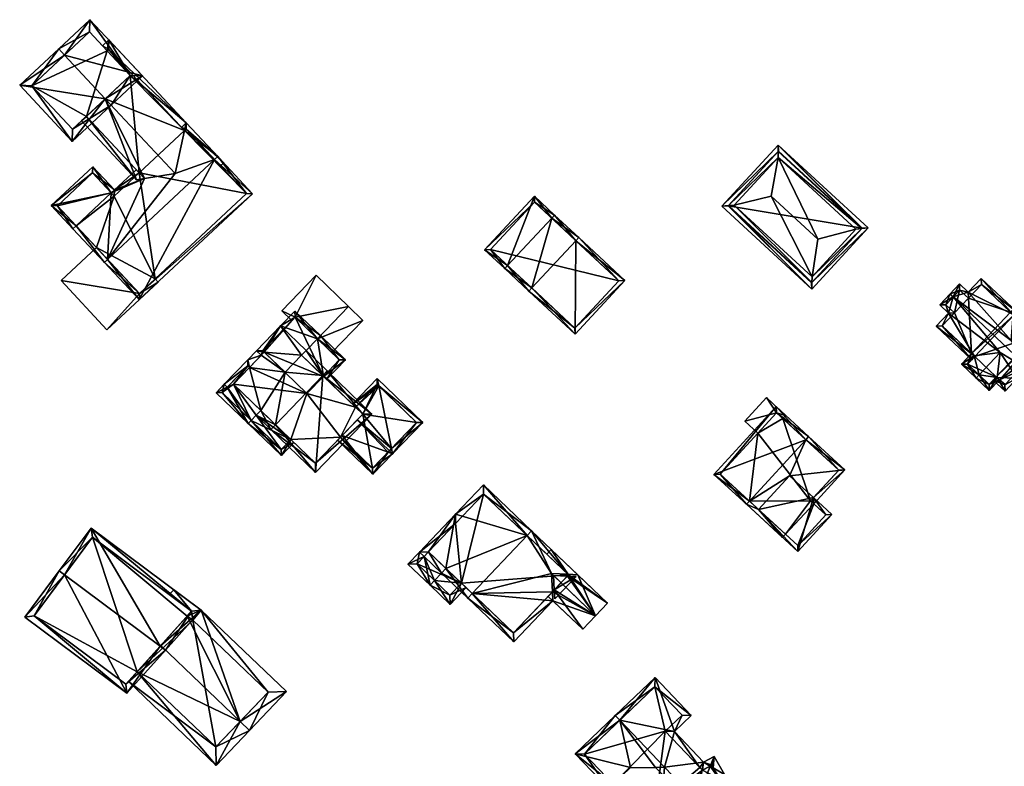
# Model space of a CAD drawing. Header units: inches. Extents: x 2685601 to 2690022, y 1235992 to 1239010.
# Tile 277 of 390: x 2689033 to 2689146, y 1237500 to 1237586. Entities that reach past the tile are written whole.
import ezdxf

# ---------------------------------------------------------------- set-up
doc = ezdxf.new("R2010")
doc.units = ezdxf.units.IN
doc.header["$MEASUREMENT"] = 0
doc.layers.add('Gebaeude Einzelhaus', color=10, linetype='Continuous')
doc.layers.add('Offenes Gebaeude', color=10, linetype='Continuous')

msp = doc.modelspace()

# ---------------------------------------------------------------- meshes
at = {"layer": 'Gebaeude Einzelhaus'}
mesh = msp.add_polyface(dxfattribs=at)
corners = [(2689038.209, 1237581.432, 464.507), (2689041.128, 1237585.524, 461.094), (2689037.526, 1237582.164, 464.507), (2689047.169, 1237579.051, 461.094), (2689042.885, 1237576.421, 464.507), (2689043.568, 1237575.69, 464.507), (2689033.039, 1237577.975, 460.525), (2689039.08, 1237571.501, 460.525), (2689045.755, 1237579.1, 461.787), (2689041.079, 1237584.11, 461.787), (2689034.453, 1237577.926, 461.174), (2689039.129, 1237572.915, 461.174), (2689043.088, 1237581.958, 461.058), (2689041.079, 1237584.11, 451.33), (2689045.755, 1237579.1, 461.058), (2689043.088, 1237581.958, 451.33), (2689034.453, 1237577.926, 451.33), (2689039.129, 1237572.915, 451.33), (2689040.71, 1237574.391, 461.666), (2689042.885, 1237576.421, 463.37), (2689040.71, 1237574.391, 451.33), (2689045.755, 1237579.1, 451.33)]
mesh.append_faces([[corners[k] for k in face] for face in [(11, 4, 5), (5, 4, 8), (10, 11, 7), (7, 11, 5), (6, 10, 7), (0, 10, 2), (9, 0, 2), (2, 10, 6), (8, 9, 1), (1, 9, 2), (5, 8, 3), (3, 8, 1), (4, 7, 5), (2, 6, 0), (0, 6, 4), (4, 6, 7), (3, 4, 5), (3, 0, 4), (3, 1, 0), (0, 1, 2)]], dxfattribs={"color": 13})
mesh.append_faces([[corners[k] for k in face] for face in [(15, 16, 13), (15, 20, 16), (16, 20, 17), (15, 21, 20), (8, 19, 14), (18, 11, 20), (20, 11, 17), (8, 4, 19), (19, 4, 18), (18, 4, 11), (11, 10, 17), (17, 10, 16), (10, 13, 16), (0, 9, 10), (10, 9, 13), (13, 12, 15), (12, 8, 14), (13, 9, 12), (12, 9, 8)]], dxfattribs={"color": 41})
mesh = msp.add_polyface(dxfattribs=at)
corners = [(2689040.71, 1237574.391, 461.666), (2689040.162, 1237573.879, 461.237), (2689046.497, 1237567.091, 461.237), (2689042.885, 1237576.421, 463.37), (2689047.386, 1237567.237, 461.666), (2689050.918, 1237567.815, 463.369), (2689052.185, 1237572.944, 460.763), (2689056.514, 1237569.039, 460.468), (2689052.21, 1237573.65, 460.468), (2689056.148, 1237568.698, 460.763), (2689045.755, 1237579.1, 461.058), (2689043.308, 1237583.189, 460.468), (2689052.02, 1237572.79, 460.896), (2689043.088, 1237581.958, 461.058), (2689042.576, 1237582.506, 461.058), (2689052.013, 1237572.761, 460.91), (2689043.271, 1237582.129, 460.91), (2689052.002, 1237572.773, 460.896), (2689043.271, 1237582.129, 451.33), (2689052.002, 1237572.773, 451.33), (2689043.088, 1237581.958, 451.33), (2689046.774, 1237567.893, 460.896), (2689040.71, 1237574.391, 451.33), (2689046.774, 1237567.893, 451.33), (2689045.755, 1237579.1, 451.33)]
mesh.append_faces([[corners[k] for k in face] for face in [(2, 0, 4), (2, 1, 0), (8, 16, 11), (11, 16, 14), (14, 16, 13), (8, 12, 16), (16, 12, 15), (9, 6, 7), (7, 6, 8), (8, 6, 12), (15, 3, 5), (12, 10, 15), (15, 10, 3), (10, 11, 13), (13, 11, 14), (6, 8, 12), (12, 8, 10), (10, 8, 11), (9, 7, 6), (6, 7, 8), (3, 4, 5), (0, 2, 3), (3, 2, 4), (0, 1, 2)]], dxfattribs={"color": 13})
mesh.append_faces([[corners[k] for k in face] for face in [(18, 24, 20), (24, 23, 22), (18, 19, 24), (24, 19, 23), (0, 21, 4), (0, 22, 21), (21, 22, 23), (13, 16, 20), (20, 16, 18), (18, 17, 19), (18, 16, 17), (17, 16, 15)]], dxfattribs={"color": 41})
mesh = msp.add_polyface(dxfattribs=at)
corners = [(2689055.466, 1237569.429, 465.018), (2689059.828, 1237565.488, 460.752), (2689055.831, 1237569.77, 465.018), (2689046.789, 1237553.319, 460.752), (2689043.157, 1237557.943, 465.018), (2689042.791, 1237557.601, 465.018), (2689052.002, 1237572.773, 460.896), (2689052.21, 1237573.65, 460.468), (2689051.662, 1237573.138, 460.468), (2689052.013, 1237572.761, 460.91), (2689050.918, 1237567.815, 463.369), (2689047.386, 1237567.237, 461.666), (2689043.943, 1237565.934, 460.468), (2689046.774, 1237567.893, 460.896), (2689043.577, 1237565.593, 460.468), (2689046.433, 1237568.258, 460.468), (2689039.537, 1237561.822, 460.468), (2689039.171, 1237561.481, 460.468), (2689046.813, 1237554.025, 461.116), (2689059.121, 1237565.513, 461.117), (2689052.185, 1237572.944, 460.896), (2689052.02, 1237572.79, 460.896), (2689043.918, 1237565.228, 460.896), (2689041.449, 1237568.606, 458.192), (2689036.678, 1237564.153, 458.192), (2689037.384, 1237564.129, 458.503), (2689041.424, 1237567.9, 458.503), (2689041.865, 1237559.327, 455.805), (2689039.537, 1237561.822, 451.33), (2689041.865, 1237559.327, 451.33), (2689046.813, 1237554.025, 455.805), (2689048.619, 1237555.711, 455.805), (2689059.121, 1237565.513, 451.33), (2689048.619, 1237555.711, 451.33), (2689052.185, 1237572.944, 451.33), (2689052.185, 1237572.944, 460.763), (2689052.002, 1237572.773, 451.33), (2689043.918, 1237565.228, 451.33), (2689046.774, 1237567.893, 451.33), (2689043.577, 1237565.593, 451.33), (2689046.813, 1237554.025, 451.33), (2689041.424, 1237567.9, 451.33), (2689037.384, 1237564.129, 451.33)]
mesh.append_faces([[corners[k] for k in face] for face in [(26, 25, 24), (23, 26, 24), (12, 26, 23), (14, 26, 12), (24, 25, 17), (17, 25, 16), (14, 24, 16), (16, 24, 17), (14, 23, 24), (14, 12, 23), (16, 5, 17), (16, 4, 5), (22, 12, 13), (13, 12, 15), (22, 14, 12), (8, 21, 6), (2, 20, 7), (7, 20, 8), (8, 20, 21), (2, 0, 20), (1, 19, 2), (2, 19, 0), (3, 18, 1), (1, 18, 19), (3, 5, 18), (18, 5, 4), (4, 16, 5), (5, 16, 17), (4, 14, 16), (12, 13, 15), (4, 11, 14), (14, 11, 12), (12, 11, 13), (0, 10, 4), (4, 10, 11), (2, 9, 0), (0, 9, 10), (2, 7, 9), (9, 7, 6), (6, 7, 8), (3, 4, 5), (3, 0, 4), (3, 1, 0), (0, 1, 2)]], dxfattribs={"color": 13})
mesh.append_faces([[corners[k] for k in face] for face in [(39, 28, 42), (39, 42, 41), (16, 25, 28), (28, 25, 42), (25, 26, 42), (42, 26, 41), (26, 39, 41), (26, 14, 39), (29, 33, 40), (32, 36, 34), (33, 38, 32), (32, 38, 36), (28, 37, 29), (29, 37, 33), (33, 37, 38), (28, 39, 37), (14, 37, 39), (14, 22, 37), (37, 13, 38), (37, 22, 13), (35, 21, 20), (35, 6, 21), (35, 36, 6), (35, 34, 36), (32, 35, 19), (19, 35, 0), (0, 35, 20), (32, 34, 35), (32, 31, 33), (31, 18, 30), (32, 19, 31), (31, 19, 18), (18, 27, 30), (27, 28, 29), (27, 16, 28), (18, 4, 27), (27, 4, 16)]], dxfattribs={"color": 41})
mesh = msp.add_polyface(dxfattribs=at)
corners = [(2689114.589, 1237564.137, 472.524), (2689124.186, 1237554.54, 472.076), (2689124.196, 1237555.287, 472.524), (2689113.844, 1237564.066, 472.077), (2689115.26, 1237564.201, 472.928), (2689124.205, 1237555.961, 472.928), (2689120.308, 1237570.348, 472.524), (2689120.318, 1237571.095, 472.077), (2689120.299, 1237569.673, 472.928), (2689130.66, 1237561.568, 472.077), (2689129.915, 1237561.497, 472.524), (2689129.244, 1237561.433, 472.928), (2689124.869, 1237560.283, 475.916), (2689119.511, 1237565.216, 475.916), (2689114.55, 1237564.095, 472.478), (2689124.158, 1237555.246, 472.479), (2689129.954, 1237561.539, 472.478), (2689120.346, 1237570.389, 472.479), (2689120.346, 1237570.389, 464.019), (2689129.954, 1237561.539, 464.019), (2689114.55, 1237564.095, 464.019), (2689124.158, 1237555.246, 464.019)]
mesh.append_faces([[corners[k] for k in face] for face in [(17, 6, 7), (16, 17, 7), (2, 10, 9), (9, 10, 16), (9, 16, 7), (15, 2, 1), (14, 15, 1), (1, 2, 9), (0, 14, 3), (6, 0, 3), (7, 6, 3), (3, 14, 1), (12, 13, 5), (5, 13, 4), (13, 8, 4), (11, 12, 5), (11, 8, 12), (12, 8, 13), (10, 8, 11), (10, 6, 8), (9, 7, 10), (10, 7, 6), (2, 10, 5), (5, 10, 11), (1, 9, 2), (2, 9, 10), (6, 0, 8), (8, 0, 4), (7, 3, 6), (6, 3, 0), (0, 2, 4), (4, 2, 5), (3, 1, 0), (0, 1, 2)]], dxfattribs={"color": 13})
mesh.append_faces([[corners[k] for k in face] for face in [(19, 21, 20), (19, 20, 18), (10, 21, 19), (2, 21, 10), (15, 21, 2), (10, 19, 16), (20, 21, 14), (14, 21, 15), (18, 20, 0), (0, 20, 14), (6, 18, 0), (17, 18, 6), (19, 18, 16), (16, 18, 17)]], dxfattribs={"color": 41})
mesh = msp.add_polyface(dxfattribs=at)
corners = [(2689097.023, 1237560.103, 473.142), (2689102.683, 1237555.516, 467.312), (2689097.364, 1237560.469, 473.142), (2689096.938, 1237549.346, 467.312), (2689091.959, 1237554.665, 473.142), (2689091.619, 1237554.299, 473.142), (2689088.843, 1237556.884, 469.161), (2689094.247, 1237562.688, 469.161), (2689089.183, 1237557.249, 469.161), (2689094.588, 1237563.054, 469.161), (2689092.256, 1237565.224, 467.312), (2689086.511, 1237559.054, 467.312), (2689096.913, 1237550.053, 467.713), (2689101.976, 1237555.491, 467.713), (2689092.281, 1237564.518, 467.602), (2689087.218, 1237559.079, 467.602), (2689101.976, 1237555.491, 459.363), (2689092.281, 1237564.518, 459.363), (2689087.218, 1237559.079, 459.363), (2689096.913, 1237550.053, 459.363)]
mesh.append_faces([[corners[k] for k in face] for face in [(15, 8, 6), (14, 15, 11), (11, 15, 6), (10, 14, 11), (7, 14, 9), (9, 14, 10), (0, 7, 2), (13, 0, 2), (2, 7, 9), (1, 12, 13), (1, 13, 2), (3, 12, 1), (4, 12, 5), (8, 4, 5), (6, 8, 5), (5, 12, 3), (8, 11, 6), (9, 10, 7), (7, 10, 8), (8, 10, 11), (7, 0, 9), (9, 0, 2), (6, 4, 8), (8, 4, 7), (7, 4, 0), (6, 5, 4), (3, 4, 5), (3, 0, 4), (3, 1, 0), (0, 1, 2)]], dxfattribs={"color": 13})
mesh.append_faces([[corners[k] for k in face] for face in [(16, 19, 18), (16, 18, 17), (12, 19, 16), (12, 16, 13), (4, 19, 12), (18, 19, 8), (8, 19, 4), (15, 18, 8), (17, 18, 14), (14, 18, 15), (16, 17, 7), (7, 17, 14), (0, 16, 7), (13, 16, 0)]], dxfattribs={"color": 41})
mesh = msp.add_polyface(dxfattribs=at)
corners = [(2689046.813, 1237554.025, 455.805), (2689037.795, 1237555.528, 455.805), (2689043.084, 1237549.861, 455.805), (2689041.865, 1237559.327, 455.805), (2689048.96, 1237555.345, 455.805), (2689048.619, 1237555.711, 455.805), (2689048.619, 1237555.711, 451.33), (2689048.96, 1237555.345, 451.33), (2689037.795, 1237555.528, 451.33), (2689041.865, 1237559.327, 451.33), (2689043.084, 1237549.861, 451.33), (2689046.813, 1237554.025, 451.33)]
mesh.append_faces([[corners[k] for k in face] for face in [(0, 4, 5), (0, 2, 4), (3, 1, 0), (0, 1, 2)]], dxfattribs={"color": 13})
mesh.append_faces([[corners[k] for k in face] for face in [(9, 11, 8), (8, 11, 10), (10, 11, 7), (7, 11, 6), (4, 2, 7), (7, 2, 10), (2, 1, 10), (10, 1, 8), (8, 3, 9), (8, 1, 3), (7, 6, 4), (4, 6, 5)]], dxfattribs={"color": 41})
mesh = msp.add_polyface(dxfattribs=at)
corners = [(2689149.993, 1237549.12, 474.674), (2689150.263, 1237548.865, 474.423), (2689151.35, 1237550.018, 474.423), (2689149.477, 1237551.097, 475.846), (2689149.819, 1237551.46, 475.846), (2689147.134, 1237548.611, 475.846), (2689145.496, 1237544.347, 474.673), (2689144.604, 1237542.861, 474.423), (2689145.765, 1237544.093, 474.423), (2689143.417, 1237544.668, 475.846), (2689143.074, 1237544.304, 475.846), (2689145.839, 1237547.237, 475.846), (2689147.349, 1237551.612, 474.674), (2689148.139, 1237553.044, 474.423), (2689147.053, 1237551.892, 474.423), (2689142.852, 1237546.841, 474.674), (2689142.555, 1237547.121, 474.423), (2689141.394, 1237545.889, 474.423), (2689144.583, 1237543.568, 474.761), (2689145.401, 1237544.436, 474.761), (2689142.1, 1237545.91, 474.731), (2689142.919, 1237546.778, 474.731), (2689150.644, 1237549.996, 474.76), (2689149.9, 1237549.208, 474.761), (2689148.16, 1237552.338, 474.731), (2689147.416, 1237551.549, 474.731), (2689150.095, 1237546.708, 475.521), (2689151.594, 1237548.298, 474.423), (2689150.243, 1237549.571, 474.423), (2689149.9, 1237549.208, 474.674), (2689142.17, 1237554.179, 475.521), (2689140.44, 1237553.625, 476.32), (2689149.649, 1237544.944, 476.32), (2689147.759, 1237551.913, 474.423), (2689147.416, 1237551.549, 474.674), (2689143.669, 1237555.769, 474.423), (2689141.168, 1237555.124, 475.521), (2689140.076, 1237553.968, 476.32), (2689151.103, 1237545.758, 475.521), (2689150.013, 1237544.601, 476.32), (2689145.059, 1237544.073, 474.423), (2689146.41, 1237542.799, 474.423), (2689145.401, 1237544.436, 474.673), (2689147.818, 1237544.293, 475.452), (2689148.825, 1237543.341, 475.452), (2689138.89, 1237552.708, 475.452), (2689139.891, 1237551.763, 475.452), (2689138.485, 1237550.27, 474.423), (2689142.575, 1237546.414, 474.423), (2689142.919, 1237546.778, 474.674), (2689146.389, 1237543.506, 474.674), (2689147.796, 1237545, 475.703), (2689148.805, 1237544.049, 475.703), (2689150.396, 1237545.736, 475.773), (2689149.389, 1237546.686, 475.772), (2689150.888, 1237548.276, 474.674), (2689143.69, 1237555.063, 474.674), (2689142.191, 1237553.473, 475.772), (2689141.189, 1237554.418, 475.772), (2689139.191, 1237550.291, 474.674), (2689139.596, 1237552.729, 475.703), (2689140.598, 1237551.784, 475.703), (2689142.919, 1237546.778, 465.686), (2689142.555, 1237547.121, 465.686), (2689142.1, 1237545.91, 465.686), (2689144.583, 1237543.568, 465.686), (2689145.401, 1237544.436, 465.686), (2689145.765, 1237544.093, 465.686), (2689150.124, 1237548.997, 472.243), (2689150.263, 1237548.865, 472.243), (2689149.9, 1237549.208, 465.686), (2689150.124, 1237548.997, 465.686), (2689150.644, 1237549.996, 465.686), (2689148.16, 1237552.338, 465.686), (2689147.416, 1237551.549, 465.686), (2689147.053, 1237551.892, 465.686), (2689150.263, 1237548.865, 465.686), (2689146.389, 1237543.506, 465.686), (2689146.435, 1237543.555, 472.243), (2689147.796, 1237545, 472.243), (2689146.435, 1237543.555, 465.686), (2689148.805, 1237544.049, 472.243), (2689150.396, 1237545.736, 472.243), (2689149.389, 1237546.686, 472.243), (2689150.888, 1237548.276, 472.243), (2689143.69, 1237555.063, 465.686), (2689142.191, 1237553.473, 465.686), (2689141.189, 1237554.418, 465.686), (2689139.596, 1237552.729, 465.686), (2689140.598, 1237551.784, 465.686), (2689139.191, 1237550.291, 465.686), (2689149.389, 1237546.686, 465.686), (2689147.796, 1237545, 465.686), (2689150.888, 1237548.276, 465.686), (2689148.805, 1237544.049, 465.686), (2689150.396, 1237545.736, 465.686)]
mesh.append_faces([[corners[k] for k in face] for face in [(60, 37, 31), (60, 45, 37), (59, 46, 61), (61, 46, 60), (60, 46, 45), (59, 47, 46), (49, 48, 15), (15, 48, 59), (59, 48, 47), (30, 58, 36), (36, 58, 37), (37, 58, 31), (30, 57, 58), (35, 56, 30), (30, 56, 57), (35, 33, 56), (56, 33, 12), (12, 33, 34), (28, 0, 29), (26, 55, 27), (27, 55, 28), (28, 55, 0), (26, 54, 55), (39, 53, 38), (38, 53, 26), (26, 53, 54), (39, 32, 53), (43, 52, 44), (44, 52, 39), (39, 52, 32), (43, 51, 52), (41, 50, 43), (43, 50, 51), (41, 40, 50), (50, 40, 6), (6, 40, 42), (15, 48, 49), (15, 47, 48), (11, 46, 15), (15, 46, 47), (11, 31, 46), (46, 31, 45), (45, 31, 37), (11, 32, 31), (32, 44, 39), (6, 43, 11), (11, 43, 32), (32, 43, 44), (6, 41, 43), (42, 40, 6), (6, 40, 41), (26, 32, 38), (38, 32, 39), (31, 36, 37), (31, 30, 36), (30, 12, 35), (35, 12, 33), (33, 12, 34), (26, 5, 32), (32, 5, 31), (31, 5, 30), (30, 5, 12), (29, 0, 28), (28, 0, 27), (27, 0, 26), (26, 0, 5), (4, 24, 13), (13, 24, 14), (14, 24, 12), (12, 24, 25), (4, 3, 24), (2, 22, 4), (4, 22, 3), (22, 0, 23), (2, 1, 22), (22, 1, 0), (17, 20, 10), (10, 20, 9), (20, 15, 21), (17, 16, 20), (20, 16, 15), (10, 18, 7), (7, 18, 8), (8, 18, 6), (6, 18, 19), (10, 9, 18), (15, 9, 11), (15, 17, 9), (9, 17, 10), (15, 16, 17), (3, 12, 5), (4, 13, 3), (3, 13, 12), (12, 13, 14), (9, 6, 11), (10, 7, 9), (9, 7, 6), (6, 7, 8), (0, 3, 5), (0, 2, 3), (3, 2, 4), (0, 1, 2)]], dxfattribs={"color": 13})
mesh.append_faces([[corners[k] for k in face] for face in [(92, 91, 94), (94, 91, 95), (91, 76, 93), (77, 67, 80), (80, 67, 92), (92, 67, 91), (91, 67, 76), (86, 89, 87), (87, 89, 88), (86, 63, 89), (89, 63, 90), (86, 75, 63), (86, 85, 75), (59, 16, 15), (59, 90, 16), (16, 90, 63), (59, 89, 90), (59, 61, 89), (61, 60, 89), (89, 60, 88), (60, 87, 88), (31, 58, 60), (60, 58, 87), (58, 57, 87), (87, 57, 86), (57, 56, 86), (86, 56, 85), (12, 14, 56), (56, 14, 85), (85, 14, 75), (55, 1, 0), (55, 84, 1), (1, 84, 69), (83, 55, 54), (83, 84, 55), (82, 54, 53), (82, 83, 54), (53, 52, 82), (82, 52, 81), (53, 32, 52), (79, 81, 51), (51, 81, 52), (78, 77, 80), (51, 50, 79), (79, 50, 78), (78, 50, 77), (6, 8, 50), (50, 8, 77), (77, 8, 67), (74, 63, 75), (74, 62, 63), (62, 66, 64), (64, 66, 65), (66, 71, 67), (67, 71, 76), (72, 70, 73), (73, 70, 74), (74, 70, 62), (62, 70, 66), (66, 70, 71), (34, 12, 25), (34, 14, 12), (34, 74, 14), (14, 74, 75), (24, 34, 25), (24, 73, 34), (34, 73, 74), (24, 72, 73), (3, 22, 24), (24, 22, 72), (29, 22, 23), (29, 72, 22), (29, 70, 72), (29, 68, 70), (70, 68, 71), (29, 1, 68), (68, 1, 69), (29, 0, 1), (29, 23, 0), (42, 6, 19), (42, 8, 6), (42, 66, 8), (8, 66, 67), (18, 42, 19), (18, 65, 42), (42, 65, 66), (9, 20, 18), (18, 20, 65), (65, 20, 64), (49, 20, 21), (49, 64, 20), (49, 62, 64), (15, 49, 21), (15, 16, 49), (49, 16, 62), (62, 16, 63)]], dxfattribs={"color": 41})
mesh = msp.add_polyface(dxfattribs=at)
corners = [(2689060.29, 1237547.436, 460.805), (2689060.829, 1237546.916, 461.048), (2689061.177, 1237547.276, 461.048), (2689065.467, 1237546.936, 462.124), (2689063.569, 1237544.968, 462.124), (2689063.056, 1237550.304, 460.805), (2689065.988, 1237547.475, 462.123), (2689067.288, 1237548.824, 462.124), (2689064.705, 1237552.011, 460.805), (2689067.636, 1237549.184, 462.124), (2689070.524, 1237546.398, 460.805), (2689067.995, 1237544.497, 460.97), (2689068.355, 1237544.149, 460.805), (2689060.998, 1237547.449, 460.967), (2689064.718, 1237551.304, 460.967), (2689069.816, 1237546.385, 460.97), (2689068.947, 1237547.223, 460.848), (2689068.947, 1237547.223, 460.948), (2689069.816, 1237546.385, 452.071), (2689064.718, 1237551.304, 452.071), (2689064.718, 1237551.304, 460.325), (2689067.288, 1237548.824, 461.7), (2689067.288, 1237548.824, 461.8), (2689064.718, 1237551.304, 460.425), (2689064.351, 1237550.923, 460.325), (2689060.998, 1237547.449, 452.071), (2689064.351, 1237550.923, 460.425), (2689061.177, 1237547.276, 452.071), (2689067.995, 1237544.497, 452.071), (2689066.096, 1237542.529, 452.071)]
mesh.append_faces([[corners[k] for k in face] for face in [(10, 15, 9), (9, 15, 7), (10, 12, 15), (15, 12, 11), (1, 13, 2), (14, 9, 7), (14, 8, 9), (13, 5, 14), (14, 5, 8), (1, 0, 13), (13, 0, 5), (10, 11, 12), (11, 6, 3), (10, 7, 11), (11, 7, 6), (10, 9, 7), (5, 7, 8), (8, 7, 9), (5, 6, 7), (5, 3, 6), (0, 2, 5), (5, 2, 3), (3, 2, 4), (0, 1, 2)]], dxfattribs={"color": 13})
mesh.append_faces([[corners[k] for k in face] for face in [(28, 19, 18), (28, 27, 19), (19, 27, 25), (28, 29, 27), (18, 15, 28), (28, 15, 11), (25, 27, 13), (13, 27, 2), (19, 24, 20), (26, 14, 23), (24, 13, 26), (26, 13, 14), (19, 25, 24), (24, 25, 13), (7, 22, 14), (14, 22, 23), (15, 17, 7), (7, 17, 22), (21, 16, 20), (20, 16, 19), (19, 16, 18), (18, 16, 15), (15, 16, 17)]], dxfattribs={"color": 41})
mesh = msp.add_polyface(dxfattribs=at)
corners = [(2689063.569, 1237544.968, 462.124), (2689061.177, 1237547.276, 461.048), (2689060.829, 1237546.916, 461.048), (2689059.293, 1237546.404, 460.805), (2689060.29, 1237547.436, 460.805), (2689059.485, 1237545.523, 461.048), (2689059.305, 1237545.696, 460.967), (2689056.569, 1237543.58, 460.805), (2689056.929, 1237543.233, 460.967), (2689060.771, 1237540.567, 462.461), (2689057.629, 1237543.599, 461.048), (2689062.465, 1237538.932, 463.222), (2689060.251, 1237540.027, 462.46), (2689061.945, 1237538.393, 463.222), (2689067.912, 1237544.576, 463.222), (2689065.988, 1237547.475, 462.123), (2689068.433, 1237545.116, 463.222), (2689065.467, 1237546.936, 462.124), (2689073.566, 1237540.163, 460.805), (2689067.079, 1237533.439, 460.805), (2689060.773, 1237540.566, 462.461), (2689067.06, 1237534.499, 461.059), (2689072.506, 1237540.144, 461.059), (2689071.677, 1237540.944, 460.393), (2689072.506, 1237540.144, 460.393), (2689067.995, 1237544.497, 452.071), (2689071.677, 1237540.944, 452.071), (2689067.995, 1237544.497, 460.97), (2689059.485, 1237545.523, 452.071), (2689061.177, 1237547.276, 452.071), (2689064.237, 1237537.223, 460.961), (2689067.06, 1237534.499, 452.071), (2689064.237, 1237537.223, 452.071), (2689069.955, 1237537.5, 459.908), (2689070.124, 1237537.675, 459.971), (2689069.955, 1237537.5, 452.071), (2689071.882, 1237539.498, 460.52), (2689066.096, 1237542.529, 452.071), (2689072.506, 1237540.144, 452.071), (2689057.629, 1237543.599, 452.071)]
mesh.append_faces([[corners[k] for k in face] for face in [(18, 22, 16), (16, 22, 14), (18, 21, 22), (21, 13, 11), (18, 19, 21), (21, 19, 13), (14, 15, 16), (14, 17, 15), (2, 3, 4), (3, 6, 7), (7, 6, 8), (2, 5, 3), (3, 5, 6), (20, 12, 9), (11, 13, 20), (20, 13, 12), (19, 11, 13), (19, 14, 11), (19, 18, 14), (14, 18, 16), (0, 14, 17), (17, 14, 15), (15, 14, 16), (0, 11, 14), (11, 12, 13), (0, 9, 11), (11, 9, 12), (0, 5, 9), (9, 5, 10), (6, 7, 8), (5, 3, 6), (6, 3, 7), (0, 2, 5), (5, 2, 3), (3, 2, 4), (0, 1, 2)]], dxfattribs={"color": 13})
mesh.append_faces([[corners[k] for k in face] for face in [(37, 28, 29), (37, 39, 28), (37, 32, 39), (37, 35, 32), (32, 35, 31), (37, 26, 35), (35, 26, 38), (37, 25, 26), (22, 36, 24), (22, 34, 36), (33, 31, 35), (22, 21, 34), (34, 21, 33), (33, 21, 31), (31, 30, 32), (30, 11, 20), (31, 21, 30), (30, 21, 11), (28, 2, 29), (29, 2, 1), (28, 5, 2), (14, 27, 17), (14, 23, 27), (27, 23, 25), (25, 23, 26), (14, 22, 23), (23, 22, 24)]], dxfattribs={"color": 41})
mesh = msp.add_polyface(dxfattribs=at)
corners = [(2689063.146, 1237535.373, 460.805), (2689064.597, 1237536.876, 460.805), (2689064.237, 1237537.223, 460.961), (2689060.251, 1237540.027, 462.46), (2689060.773, 1237540.566, 462.461), (2689059.668, 1237539.424, 462.461), (2689060.771, 1237540.567, 462.461), (2689059.321, 1237539.064, 462.461), (2689056.929, 1237543.233, 460.967), (2689055.639, 1237542.616, 460.805), (2689056.569, 1237543.58, 460.805), (2689057.629, 1237543.599, 461.048), (2689059.305, 1237545.696, 460.967), (2689059.485, 1237545.523, 461.048), (2689063.134, 1237536.08, 460.961), (2689056.346, 1237542.629, 460.967), (2689059.485, 1237545.523, 452.071), (2689059.305, 1237545.696, 452.071), (2689056.346, 1237542.629, 452.071), (2689063.134, 1237536.08, 452.071), (2689064.237, 1237537.223, 452.071), (2689057.629, 1237543.599, 452.071)]
mesh.append_faces([[corners[k] for k in face] for face in [(10, 15, 9), (9, 15, 7), (7, 15, 5), (10, 8, 15), (0, 14, 1), (1, 14, 2), (0, 7, 14), (14, 7, 5), (8, 11, 12), (12, 11, 13), (11, 3, 6), (8, 5, 11), (11, 5, 3), (8, 7, 5), (10, 9, 8), (8, 9, 7), (0, 5, 7), (3, 4, 6), (0, 2, 5), (5, 2, 3), (3, 2, 4), (0, 1, 2)]], dxfattribs={"color": 13})
mesh.append_faces([[corners[k] for k in face] for face in [(16, 21, 17), (17, 21, 18), (18, 21, 19), (19, 21, 20), (2, 14, 20), (20, 14, 19), (5, 19, 14), (5, 18, 19), (5, 15, 18), (8, 18, 15), (8, 17, 18), (8, 12, 17), (17, 12, 16), (16, 12, 13)]], dxfattribs={"color": 41})
mesh = msp.add_polyface(dxfattribs=at)
corners = [(2689069.955, 1237537.5, 459.908), (2689069.608, 1237537.14, 459.778), (2689073.664, 1237533.226, 459.668), (2689075.423, 1237535.77, 460.471), (2689075.939, 1237535.584, 460.52), (2689070.124, 1237537.675, 459.971), (2689074.351, 1237543.391, 459.881), (2689079.421, 1237539.193, 459.668), (2689074.175, 1237544.255, 459.81), (2689075.818, 1237536.179, 460.471), (2689071.317, 1237541.292, 460.393), (2689071.677, 1237540.944, 460.393), (2689072.506, 1237540.144, 460.393), (2689071.882, 1237539.498, 460.52), (2689075.579, 1237535.931, 460.52), (2689073.651, 1237533.934, 459.808), (2689078.714, 1237539.18, 459.763), (2689074.188, 1237543.548, 459.881), (2689078.714, 1237539.18, 452.071), (2689074.188, 1237543.548, 452.071), (2689071.677, 1237540.944, 452.071), (2689069.955, 1237537.5, 452.071), (2689073.651, 1237533.934, 452.071), (2689072.506, 1237540.144, 452.071)]
mesh.append_faces([[corners[k] for k in face] for face in [(8, 17, 10), (10, 17, 11), (8, 6, 17), (14, 9, 4), (3, 14, 4), (7, 6, 8), (4, 16, 7), (7, 16, 6), (4, 9, 16), (1, 15, 2), (2, 15, 4), (4, 15, 3), (1, 0, 15), (14, 3, 4), (14, 13, 3), (3, 13, 5), (9, 14, 4), (9, 13, 14), (6, 12, 9), (9, 12, 13), (6, 11, 12), (8, 10, 6), (6, 10, 11), (4, 7, 9), (9, 7, 6), (6, 7, 8), (0, 2, 5), (5, 2, 3), (3, 2, 4), (0, 1, 2)]], dxfattribs={"color": 13})
mesh.append_faces([[corners[k] for k in face] for face in [(18, 23, 19), (19, 23, 20), (18, 22, 23), (23, 22, 21), (22, 3, 15), (16, 9, 18), (18, 9, 22), (22, 9, 3), (3, 9, 14), (22, 15, 21), (21, 15, 0), (11, 17, 20), (20, 17, 19), (6, 19, 17), (6, 18, 19), (6, 16, 18)]], dxfattribs={"color": 41})
mesh = msp.add_polyface(dxfattribs=at)
corners = [(2689120.104, 1237540.308, 468.397), (2689118.948, 1237542.048, 468.449), (2689116.468, 1237539.348, 468.449), (2689121.168, 1237540.009, 468.371), (2689117.961, 1237537.975, 468.397), (2689120.83, 1237539.641, 468.371), (2689118.948, 1237542.048, 460.093), (2689121.168, 1237540.009, 460.093), (2689116.468, 1237539.348, 460.093), (2689117.961, 1237537.975, 460.093), (2689120.83, 1237539.641, 460.093), (2689120.104, 1237540.308, 460.093)]
mesh.append_faces([[corners[k] for k in face] for face in [(3, 0, 5), (0, 2, 4), (3, 1, 0), (0, 1, 2)]], dxfattribs={"color": 13})
mesh.append_faces([[corners[k] for k in face] for face in [(6, 11, 8), (8, 11, 9), (6, 7, 11), (11, 7, 10), (7, 3, 10), (10, 3, 5), (4, 8, 9), (4, 2, 8), (2, 1, 8), (8, 1, 6), (1, 3, 6), (6, 3, 7)]], dxfattribs={"color": 41})
mesh = msp.add_polyface(dxfattribs=at)
corners = [(2689123.478, 1237537.208, 473.711), (2689120.074, 1237541.014, 468.449), (2689112.916, 1237533.223, 468.449), (2689123.816, 1237537.575, 473.711), (2689116.998, 1237530.152, 473.711), (2689116.659, 1237529.784, 473.711), (2689124.393, 1237529.847, 467.881), (2689124.364, 1237530.554, 468.396), (2689124.025, 1237530.185, 468.396), (2689127.98, 1237533.75, 467.881), (2689121.629, 1237533.066, 472.225), (2689118.057, 1237529.179, 472.226), (2689120.821, 1237525.959, 467.881), (2689121.16, 1237526.328, 467.881), (2689120.104, 1237540.308, 468.967), (2689113.623, 1237533.253, 468.967), (2689127.274, 1237533.72, 468.396), (2689124.364, 1237530.554, 469.863), (2689116.659, 1237529.784, 473.142), (2689116.998, 1237530.152, 473.142), (2689122.583, 1237524.341, 468.023), (2689126.493, 1237528.598, 468.023), (2689122.553, 1237525.048, 468.341), (2689125.786, 1237528.568, 468.341), (2689124.025, 1237530.185, 469.863), (2689124.393, 1237529.847, 460.093), (2689124.025, 1237530.185, 460.093), (2689127.274, 1237533.72, 460.093), (2689120.83, 1237539.641, 468.371), (2689120.83, 1237539.641, 460.093), (2689120.104, 1237540.308, 468.397), (2689117.961, 1237537.975, 468.397), (2689113.623, 1237533.253, 460.093), (2689117.961, 1237537.975, 460.093), (2689116.998, 1237530.152, 460.093), (2689121.16, 1237526.328, 460.093), (2689120.104, 1237540.308, 460.093), (2689122.553, 1237525.048, 460.093), (2689125.786, 1237528.568, 460.093)]
mesh.append_faces([[corners[k] for k in face] for face in [(21, 23, 17), (17, 23, 24), (20, 22, 21), (21, 22, 23), (20, 11, 22), (20, 18, 11), (11, 18, 19), (17, 20, 21), (17, 11, 20), (20, 11, 18), (18, 11, 19), (17, 10, 11), (9, 16, 3), (3, 16, 0), (6, 7, 9), (9, 7, 16), (6, 8, 7), (11, 5, 4), (11, 12, 5), (11, 13, 12), (1, 15, 2), (2, 15, 5), (5, 15, 4), (3, 14, 1), (1, 14, 15), (3, 0, 14), (11, 12, 13), (11, 5, 12), (10, 4, 11), (11, 4, 5), (10, 0, 4), (10, 9, 0), (0, 9, 3), (10, 7, 9), (9, 7, 6), (6, 7, 8), (0, 2, 4), (4, 2, 5), (3, 1, 0), (0, 1, 2)]], dxfattribs={"color": 13})
mesh.append_faces([[corners[k] for k in face] for face in [(35, 25, 37), (37, 25, 38), (24, 7, 17), (24, 8, 7), (23, 8, 24), (23, 6, 8), (23, 38, 6), (6, 38, 25), (23, 22, 38), (38, 22, 37), (11, 13, 22), (22, 13, 37), (37, 13, 35), (10, 17, 7), (34, 26, 35), (35, 26, 25), (26, 29, 27), (34, 33, 26), (26, 33, 29), (29, 33, 36), (34, 32, 33), (15, 11, 4), (15, 13, 11), (15, 34, 13), (13, 34, 35), (15, 32, 34), (32, 31, 33), (31, 14, 30), (32, 15, 31), (31, 15, 14), (0, 28, 14), (14, 28, 30), (28, 27, 29), (0, 16, 28), (28, 16, 27), (7, 27, 16), (7, 26, 27), (7, 8, 26), (6, 26, 8), (6, 25, 26)]], dxfattribs={"color": 41})
mesh = msp.add_polyface(dxfattribs=at)
corners = [(2689096.056, 1237521.516, 461.11), (2689094.447, 1237521.587, 461.487), (2689094.537, 1237519.919, 461.11), (2689097.05, 1237521.472, 460.877), (2689094.593, 1237518.89, 460.877), (2689085.103, 1237519.531, 463.151), (2689094.385, 1237518.67, 460.877), (2689094.328, 1237519.7, 461.11), (2689089.888, 1237513.944, 460.877), (2689094.214, 1237521.809, 461.587), (2689091.941, 1237526.719, 463.151), (2689096.103, 1237521.725, 461.145), (2689091.424, 1237526.176, 463.151), (2689097.243, 1237521.675, 460.877), (2689084.586, 1237518.988, 463.151), (2689082.089, 1237522.398, 461.917), (2689081.572, 1237521.855, 461.917), (2689086.385, 1237532.005, 460.877), (2689083.171, 1237528.628, 460.877), (2689080.09, 1237524.3, 461.1), (2689079.029, 1237524.274, 460.877), (2689079.573, 1237523.756, 461.1), (2689089.861, 1237515.005, 461.11), (2689086.411, 1237530.945, 461.099), (2689083.198, 1237527.568, 461.1), (2689093.677, 1237524.033, 461.045), (2689086.411, 1237530.945, 452.578), (2689096.183, 1237521.649, 452.577), (2689093.677, 1237524.033, 461.145), (2689096.183, 1237521.649, 461.045), (2689083.198, 1237527.568, 452.577), (2689080.09, 1237524.3, 452.577), (2689083.866, 1237520.708, 461.121), (2689083.866, 1237520.708, 452.577), (2689089.861, 1237515.005, 452.577), (2689093.841, 1237519.188, 460.777), (2689093.841, 1237519.188, 460.877)]
mesh.append_faces([[corners[k] for k in face] for face in [(20, 19, 21), (18, 24, 20), (20, 24, 19), (18, 23, 24), (23, 10, 12), (18, 17, 23), (23, 17, 10), (16, 15, 14), (14, 15, 5), (8, 22, 6), (6, 22, 7), (8, 14, 22), (22, 14, 5), (4, 2, 3), (3, 2, 0), (11, 10, 13), (11, 12, 10), (19, 20, 21), (15, 18, 19), (19, 18, 20), (15, 12, 18), (18, 12, 17), (17, 12, 10), (15, 5, 12), (16, 14, 15), (15, 14, 5), (8, 5, 14), (10, 11, 13), (5, 9, 12), (12, 9, 10), (10, 9, 11), (5, 7, 9), (8, 6, 5), (5, 6, 7), (0, 2, 3), (3, 2, 4), (0, 1, 2)]], dxfattribs={"color": 13})
mesh.append_faces([[corners[k] for k in face] for face in [(27, 33, 26), (26, 33, 30), (30, 33, 31), (27, 34, 33), (2, 29, 0), (2, 27, 29), (22, 36, 7), (2, 35, 27), (27, 35, 34), (34, 35, 22), (22, 35, 36), (32, 5, 15), (34, 22, 33), (33, 22, 32), (32, 22, 5), (24, 31, 19), (24, 30, 31), (24, 23, 30), (30, 23, 26), (27, 25, 29), (25, 12, 28), (28, 12, 11), (25, 23, 12), (27, 26, 25), (25, 26, 23)]], dxfattribs={"color": 41})
mesh = msp.add_polyface(dxfattribs=at)
corners = [(2689038.202, 1237521.667, 454.765), (2689041.265, 1237527.031, 452.49), (2689037.6, 1237522.116, 454.765), (2689049.212, 1237513.459, 454.765), (2689053.931, 1237517.588, 452.49), (2689049.815, 1237513.009, 454.765), (2689033.643, 1237516.808, 452.49), (2689045.37, 1237508.064, 452.49), (2689052.824, 1237517.478, 452.768), (2689041.418, 1237525.981, 452.768), (2689034.693, 1237516.96, 452.748), (2689045.27, 1237509.074, 452.748), (2689052.321, 1237516.918, 452.301), (2689052.824, 1237517.478, 451.989), (2689046.551, 1237510.498, 452.327), (2689049.273, 1237513.526, 454.197), (2689045.27, 1237509.074, 443.409), (2689046.551, 1237510.498, 443.409), (2689052.321, 1237516.918, 443.409), (2689052.824, 1237517.478, 443.409), (2689041.418, 1237525.981, 443.409), (2689034.693, 1237516.96, 443.409)]
mesh.append_faces([[corners[k] for k in face] for face in [(7, 11, 5), (5, 11, 3), (2, 10, 6), (6, 10, 7), (7, 10, 11), (2, 0, 10), (1, 9, 2), (2, 9, 0), (4, 8, 1), (1, 8, 9), (4, 5, 8), (8, 5, 3), (0, 7, 3), (3, 7, 5), (2, 6, 0), (0, 6, 7), (4, 3, 5), (4, 1, 3), (3, 1, 0), (0, 1, 2)]], dxfattribs={"color": 13})
mesh.append_faces([[corners[k] for k in face] for face in [(17, 20, 18), (18, 20, 19), (17, 21, 20), (17, 16, 21), (11, 10, 16), (16, 10, 21), (0, 21, 10), (0, 20, 21), (0, 9, 20), (9, 13, 20), (20, 13, 19), (9, 8, 13), (13, 18, 19), (13, 12, 18), (14, 16, 17), (14, 11, 16), (12, 3, 15), (15, 3, 14), (14, 3, 11), (13, 8, 12), (12, 8, 3)]], dxfattribs={"color": 41})
mesh = msp.add_polyface(dxfattribs=at)
corners = [(2689082.57, 1237518.256, 460.877), (2689084.41, 1237520.19, 460.877), (2689083.866, 1237520.708, 461.121), (2689081.572, 1237521.855, 461.917), (2689082.089, 1237522.398, 461.917), (2689080.767, 1237521.008, 461.917), (2689080.249, 1237520.464, 461.917), (2689079.573, 1237523.756, 461.1), (2689077.706, 1237522.884, 460.877), (2689079.029, 1237524.274, 460.877), (2689080.09, 1237524.3, 461.1), (2689082.544, 1237519.318, 461.121), (2689078.768, 1237522.91, 461.1), (2689078.768, 1237522.91, 452.577), (2689080.09, 1237524.3, 452.577), (2689082.544, 1237519.318, 452.577), (2689083.866, 1237520.708, 452.577)]
mesh.append_faces([[corners[k] for k in face] for face in [(9, 12, 8), (8, 12, 6), (6, 12, 5), (9, 7, 12), (0, 11, 1), (1, 11, 2), (0, 6, 11), (11, 6, 5), (7, 3, 10), (10, 3, 4), (7, 5, 3), (7, 6, 5), (9, 8, 7), (7, 8, 6), (0, 5, 6), (0, 2, 5), (5, 2, 3), (3, 2, 4), (0, 1, 2)]], dxfattribs={"color": 13})
mesh.append_faces([[corners[k] for k in face] for face in [(14, 16, 13), (13, 16, 15), (2, 11, 16), (16, 11, 15), (5, 12, 11), (11, 12, 15), (15, 12, 13), (13, 7, 14), (14, 7, 10), (13, 12, 7)]], dxfattribs={"color": 41})
mesh = msp.add_polyface(dxfattribs=at)
corners = [(2689046.551, 1237510.498, 452.327), (2689045.547, 1237509.382, 451.638), (2689055.653, 1237499.743, 451.637), (2689058.412, 1237504.807, 454.197), (2689059.496, 1237503.773, 454.197), (2689049.273, 1237513.526, 454.197), (2689063.745, 1237508.225, 451.638), (2689053.931, 1237517.588, 451.638), (2689052.824, 1237517.478, 451.989), (2689050.761, 1237519.95, 451.836), (2689052.321, 1237516.918, 452.301), (2689050.24, 1237519.404, 452.15), (2689055.603, 1237501.864, 452.327), (2689061.625, 1237508.175, 452.261), (2689052.963, 1237516.439, 452.261), (2689052.963, 1237516.439, 443.409), (2689061.625, 1237508.175, 443.409), (2689052.321, 1237516.918, 443.409), (2689046.551, 1237510.498, 443.409), (2689055.603, 1237501.864, 443.409)]
mesh.append_faces([[corners[k] for k in face] for face in [(9, 8, 11), (8, 14, 10), (13, 4, 3), (13, 6, 4), (9, 7, 8), (8, 7, 14), (14, 7, 13), (13, 7, 6), (12, 1, 0), (12, 2, 1), (12, 4, 2), (12, 3, 4), (3, 10, 5), (8, 9, 11), (3, 7, 10), (10, 7, 8), (8, 7, 9), (4, 6, 3), (3, 6, 7), (0, 3, 5), (0, 2, 3), (3, 2, 4), (0, 1, 2)]], dxfattribs={"color": 13})
mesh.append_faces([[corners[k] for k in face] for face in [(15, 18, 17), (15, 19, 18), (15, 16, 19), (13, 19, 16), (13, 12, 19), (13, 3, 12), (19, 12, 18), (18, 12, 0), (10, 14, 17), (17, 14, 15), (14, 13, 15), (15, 13, 16)]], dxfattribs={"color": 41})
mesh = msp.add_polyface(dxfattribs=at)
corners = [(2689101.312, 1237497.585, 460.759), (2689096.954, 1237501.061, 460.342), (2689100.769, 1237497.067, 460.341), (2689103.299, 1237499.484, 462.291), (2689102.083, 1237504.924, 463.896), (2689101.565, 1237505.466, 463.896), (2689106.212, 1237499.516, 463.478), (2689107.237, 1237499.527, 463.896), (2689107.143, 1237498.541, 463.478), (2689110.944, 1237495.646, 463.896), (2689106.884, 1237495.827, 462.328), (2689108.167, 1237492.996, 461.755), (2689106.143, 1237495.119, 461.756), (2689104.848, 1237493.883, 460.759), (2689106.118, 1237494.059, 461.338), (2689104.306, 1237493.364, 460.341), (2689104.823, 1237492.823, 460.341), (2689107.626, 1237492.479, 461.338), (2689112.479, 1237499.67, 461.717), (2689112.961, 1237500.779, 461.418), (2689111.734, 1237500.121, 461.844), (2689112.833, 1237499.456, 461.656), (2689114.118, 1237498.679, 461.437), (2689108.373, 1237503.641, 461.844), (2689106.156, 1237509.851, 460.342), (2689110.315, 1237505.498, 460.342), (2689113.557, 1237498.143, 461.871), (2689113.593, 1237498.176, 461.844), (2689112.661, 1237499.768, 461.654), (2689111.585, 1237499.191, 462.264), (2689111.31, 1237499.491, 462.26), (2689107.313, 1237503.665, 462.264), (2689109.255, 1237505.521, 460.762), (2689106.133, 1237508.791, 460.761), (2689098.014, 1237501.038, 460.759), (2689117.047, 1237484.587, 463.896), (2689113.526, 1237481.788, 461.338), (2689117.41, 1237483.93, 463.896), (2689106.206, 1237495.053, 461.338), (2689121.125, 1237485.981, 461.437), (2689108.229, 1237492.931, 461.768), (2689113.82, 1237482.806, 461.77), (2689120.106, 1237486.275, 461.872), (2689113.558, 1237498.142, 452.583), (2689112.661, 1237499.768, 452.583), (2689111.585, 1237499.191, 452.583), (2689111.31, 1237499.491, 452.583), (2689107.313, 1237503.665, 452.583), (2689109.255, 1237505.521, 452.583), (2689106.133, 1237508.791, 452.583), (2689098.014, 1237501.038, 452.583), (2689101.312, 1237497.585, 452.583), (2689104.848, 1237493.883, 452.583), (2689106.116, 1237495.093, 452.583), (2689106.143, 1237495.119, 452.583), (2689106.206, 1237495.053, 452.583), (2689108.167, 1237492.996, 452.583), (2689106.16, 1237495.136, 452.583), (2689108.229, 1237492.931, 452.583), (2689113.82, 1237482.806, 452.583), (2689120.106, 1237486.275, 452.583)]
mesh.append_faces([[corners[k] for k in face] for face in [(26, 27, 42), (42, 37, 35), (42, 39, 37), (42, 22, 39), (42, 27, 22), (17, 41, 36), (36, 41, 37), (37, 41, 35), (17, 40, 41), (17, 11, 40), (17, 38, 11), (26, 39, 27), (39, 22, 27), (35, 39, 9), (9, 39, 26), (35, 37, 39), (17, 11, 38), (17, 35, 11), (11, 35, 9), (17, 36, 35), (35, 36, 37), (13, 16, 15), (13, 14, 16), (14, 11, 17), (13, 12, 14), (14, 12, 11), (5, 34, 1), (1, 34, 2), (2, 34, 0), (5, 4, 34), (25, 33, 24), (24, 33, 5), (5, 33, 4), (23, 32, 25), (25, 32, 33), (23, 31, 32), (20, 30, 23), (23, 30, 31), (18, 29, 20), (20, 29, 30), (19, 28, 20), (20, 28, 18), (22, 21, 19), (19, 21, 28), (26, 21, 27), (27, 21, 22), (21, 27, 22), (18, 26, 21), (21, 26, 27), (18, 9, 26), (4, 24, 5), (7, 23, 4), (4, 23, 24), (24, 23, 25), (18, 20, 9), (9, 20, 7), (7, 20, 23), (22, 19, 21), (21, 19, 18), (18, 19, 20), (17, 11, 14), (13, 16, 14), (13, 15, 16), (12, 13, 14), (9, 10, 11), (11, 10, 12), (7, 8, 9), (9, 8, 10), (4, 6, 7), (7, 6, 8), (4, 3, 6), (5, 1, 4), (4, 1, 3), (3, 1, 0), (0, 1, 2)]], dxfattribs={"color": 13})
mesh.append_faces([[corners[k] for k in face] for face in [(58, 60, 59), (58, 43, 60), (58, 56, 43), (26, 42, 43), (43, 42, 60), (35, 41, 42), (42, 41, 60), (60, 41, 59), (41, 40, 59), (59, 40, 58), (11, 58, 40), (11, 56, 58), (51, 53, 52), (51, 57, 53), (53, 57, 54), (57, 45, 55), (55, 45, 56), (56, 45, 43), (43, 45, 44), (57, 46, 45), (51, 47, 57), (57, 47, 46), (47, 49, 48), (51, 50, 47), (47, 50, 49), (12, 55, 11), (11, 55, 56), (12, 54, 55), (13, 54, 12), (13, 53, 54), (13, 52, 53), (0, 34, 51), (51, 34, 50), (34, 49, 50), (4, 33, 34), (34, 33, 49), (33, 48, 49), (33, 32, 48), (32, 47, 48), (32, 31, 47), (31, 30, 47), (47, 30, 46), (30, 45, 46), (30, 29, 45), (18, 45, 29), (18, 28, 45), (45, 28, 44), (21, 44, 28), (21, 43, 44), (21, 26, 43)]], dxfattribs={"color": 41})
at = {"layer": 'Offenes Gebaeude'}
mesh = msp.add_polyface(dxfattribs=at)
corners = [(2689072.521, 1237550.926, 460.948), (2689067.288, 1237548.824, 461.8), (2689068.947, 1237547.223, 460.948), (2689070.863, 1237552.528, 461.8), (2689064.718, 1237551.304, 460.425), (2689067.141, 1237556.118, 459.81), (2689063.2, 1237552.034, 459.81), (2689064.351, 1237550.923, 460.425), (2689068.947, 1237547.223, 460.848), (2689072.521, 1237550.926, 460.848), (2689070.863, 1237552.528, 461.7), (2689067.141, 1237556.118, 459.71), (2689063.2, 1237552.034, 459.71), (2689064.351, 1237550.923, 460.325), (2689067.288, 1237548.824, 461.7), (2689064.718, 1237551.304, 460.325)]
mesh.append_faces([[corners[k] for k in face] for face in [(3, 4, 1), (4, 6, 7), (3, 5, 4), (4, 5, 6), (3, 1, 0), (0, 1, 2)]], dxfattribs={"color": 13})
mesh.append_faces([[corners[k] for k in face] for face in [(12, 15, 13), (15, 10, 14), (12, 11, 15), (15, 11, 10), (10, 9, 14), (14, 9, 8), (6, 13, 7), (6, 12, 13), (6, 5, 12), (12, 5, 11), (3, 10, 5), (5, 10, 11), (3, 0, 10), (10, 0, 9), (9, 0, 8), (8, 0, 2)]], dxfattribs={"color": 41})
mesh = msp.add_polyface(dxfattribs=at)
corners = [(2689094.385, 1237518.67, 460.877), (2689097.824, 1237515.399, 460.877), (2689099.309, 1237516.96, 461.587), (2689094.328, 1237519.7, 461.11), (2689094.214, 1237521.809, 461.587), (2689093.841, 1237519.188, 460.877), (2689097.243, 1237521.675, 460.877), (2689100.683, 1237518.403, 460.877), (2689096.103, 1237521.725, 461.145), (2689094.194, 1237524.576, 460.877), (2689093.677, 1237524.033, 461.145), (2689094.194, 1237524.576, 460.777), (2689093.677, 1237524.033, 461.045), (2689097.824, 1237515.399, 460.777), (2689093.841, 1237519.188, 460.777), (2689099.309, 1237516.96, 461.487), (2689100.683, 1237518.403, 460.777), (2689094.537, 1237519.919, 461.11), (2689094.447, 1237521.587, 461.487), (2689096.056, 1237521.516, 461.11), (2689096.183, 1237521.649, 461.045)]
mesh.append_faces([[corners[k] for k in face] for face in [(8, 9, 10), (8, 6, 9), (4, 2, 8), (8, 2, 6), (6, 2, 7), (0, 3, 5), (0, 2, 3), (3, 2, 4), (0, 1, 2)]], dxfattribs={"color": 13})
mesh.append_faces([[corners[k] for k in face] for face in [(11, 20, 12), (19, 15, 18), (11, 16, 20), (20, 16, 19), (19, 16, 15), (15, 17, 18), (15, 13, 17), (17, 13, 14), (6, 11, 9), (6, 16, 11), (6, 7, 16), (2, 15, 7), (7, 15, 16), (2, 1, 15), (15, 1, 13), (13, 0, 14), (14, 0, 5), (13, 1, 0), (9, 12, 10), (9, 11, 12)]], dxfattribs={"color": 41})

doc.saveas('drawing.dxf')
